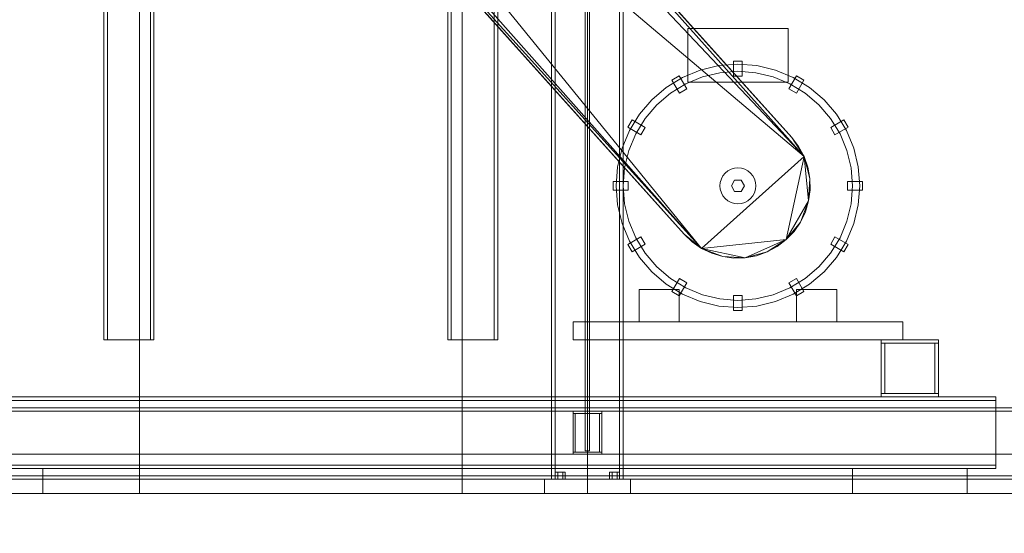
# Model space of a CAD drawing. Header units: millimetres. Extents: x -2233 to 65662, y -50530 to 6847.
# Tile 766 of 802: x 57669 to 59043, y -55 to 662. Entities that reach past the tile are written whole.
import ezdxf

# ---------------------------------------------------------------- set-up
doc = ezdxf.new("R2010")
doc.units = ezdxf.units.MM
for name, color, linetype, lineweight in [('COTAS_O', 1, 'Continuous', 0), ('COTAS_P', 1, 'Continuous', 0), ('lateral_secador', 7, 'Continuous', 0)]:
    doc.layers.add(name, color=color, linetype=linetype, lineweight=lineweight)
doc.dimstyles.new('R19_100', dxfattribs={"dimtxt": 250, "dimasz": 150, "dimexe": 150, "dimexo": 80, "dimgap": 100, "dimtad": 1, "dimtih": 1, "dimtoh": 1, "dimdsep": 46, "dimcen": 0.09, "dimadec": 0, "dimazin": 0, "dimtfac": 1, "dimtdec": 4, "dimtofl": 0, "dimtmove": 0, "dimatfit": 3, "dimfxl": 1, "dimtolj": 1, "dimtzin": 0, "dimarcsym": 0})

# ---------------------------------------------------------------- blocks, each defined once
blk = doc.blocks.new('DIM_R32_24')
at = {"layer": 'COTAS_O'}
for p, q in [((40461.1, 0), (40461.1, -900)), ((60461.1, 0), (60461.1, -900)), ((40461.1, -900), (40611.1, -855)), ((60461.1, -900), (60311.1, -855)), ((40461.1, -900), (60461.1, -900)), ((40461.1, -900), (40611.1, -945)), ((60461.1, -900), (60311.1, -945))]:
    blk.add_line(p, q, dxfattribs=at)
blk.add_text('20000 O', height=250, dxfattribs=at).set_placement((50461.1, -800))
blk = doc.blocks.new('DIM_R32_26')
at = {"layer": 'COTAS_P'}
for p, q in [((112.7, 0), (112.7, -2500)), ((65298.1, 0), (65298.1, -2500)), ((112.7, -2500), (262.7, -2455)), ((65298.1, -2500), (65148.1, -2455)), ((112.7, -2500), (65298.1, -2500)), ((112.7, -2500), (262.7, -2545)), ((65298.1, -2500), (65148.1, -2545))]:
    blk.add_line(p, q, dxfattribs=at)
blk.add_text('65185.39 P', height=250, dxfattribs=at).set_placement((32705.4, -2400))

msp = doc.modelspace()

# ---------------------------------------------------------------- linework, layer by layer
at = {"layer": 'lateral_secador'}
for p, q in [((57836.134, 0), (57836.134, 2925)), ((58286.134, 0), (58286.134, 2925)), ((58411.134, 2925), (58411.134, 20)), ((58416.134, 20), (58416.134, 2925)), ((58458.134, 2925), (58458.134, 60)), ((58461.134, 0), (58461.134, 2925)), ((58464.134, 60), (58464.134, 2925)), ((58506.134, 2925), (58506.134, 20)), ((58511.134, 20), (58511.134, 2925)), ((58066.607, 1210.852), (58763.478, 470.91)), ((58124.841, 1188.374), (58746.316, 497.443)), ((58124.841, 1188.374), (58763.478, 470.91)), ((58746.316, 497.443), (58136.316, 1177.443)), ((58620.472, 342.625), (57966.909, 1146.37)), ((57966.909, 1146.37), (58763.478, 470.91)), ((58620.472, 342.625), (57963.526, 1084.04)), ((58595.952, 362.557), (57976.327, 1055.148)), ((58620.472, 342.625), (57976.327, 1055.148)), ((57985.952, 1042.557), (58595.952, 362.557)), ((57836.134, 1010), (57836.134, 0)), ((58286.134, 0), (58286.134, 1010)), ((57786.134, 695), (57786.134, 215)), ((57791.134, 215), (57791.134, 695)), ((57851.134, 695), (57851.134, 215)), ((57856.134, 215), (57856.134, 695)), ((58266.134, 695), (58266.134, 215)), ((58271.134, 215), (58271.134, 695)), ((58331.134, 695), (58331.134, 215)), ((58336.134, 215), (58336.134, 695)), ((58601.134, 650), (58741.134, 650)), ((58601.134, 650), (58601.134, 575)), ((58741.134, 575), (58741.134, 650)), ((58618.601, 591.68), (58593.955, 581.471)), ((58644.54, 597.907), (58618.601, 591.68)), ((58671.134, 600), (58644.54, 597.907)), ((58665.134, 583), (58665.134, 604)), ((58677.134, 604), (58665.134, 604)), ((58697.728, 597.907), (58671.134, 600)), ((58677.134, 583), (58677.134, 604)), ((58723.667, 591.68), (58697.728, 597.907)), ((58748.312, 581.471), (58723.667, 591.68)), ((58593.955, 581.471), (58571.21, 567.533)), ((58589.33, 583.688), (58578.938, 577.688)), ((58589.438, 559.502), (58578.938, 577.688)), ((58599.83, 565.502), (58589.33, 583.688)), ((58621.691, 582.169), (58598.495, 572.561)), ((58646.104, 588.03), (58621.691, 582.169)), ((58671.134, 590), (58646.104, 588.03)), ((58665.134, 583), (58677.134, 583)), ((58696.163, 588.03), (58671.134, 590)), ((58720.577, 582.169), (58696.163, 588.03)), ((58743.772, 572.561), (58720.577, 582.169)), ((58742.438, 565.502), (58752.938, 583.688)), ((58771.057, 567.533), (58748.312, 581.471)), ((58752.83, 559.502), (58763.33, 577.688)), ((58763.33, 577.688), (58752.938, 583.688)), ((58571.21, 567.533), (58550.926, 550.208)), ((58598.495, 572.561), (58577.088, 559.443)), ((58589.438, 559.502), (58599.83, 565.502)), ((58601.134, 575), (58741.134, 575)), ((58742.438, 565.502), (58752.83, 559.502)), ((58765.18, 559.443), (58743.772, 572.561)), ((58791.342, 550.208), (58771.057, 567.533)), ((58550.926, 550.208), (58533.601, 529.923)), ((58577.088, 559.443), (58557.997, 543.137)), ((58784.271, 543.137), (58765.18, 559.443)), ((58808.667, 529.923), (58791.342, 550.208)), ((58557.997, 543.137), (58541.691, 524.046)), ((58800.577, 524.046), (58784.271, 543.137)), ((58523.445, 522.196), (58517.445, 511.804)), ((58533.601, 529.923), (58519.663, 507.178)), ((58541.632, 511.696), (58523.445, 522.196)), ((58541.691, 524.046), (58528.573, 502.638)), ((58813.695, 502.638), (58800.577, 524.046)), ((58800.636, 511.696), (58818.822, 522.196)), ((58822.605, 507.178), (58808.667, 529.923)), ((58824.822, 511.804), (58818.822, 522.196)), ((58535.632, 501.304), (58517.445, 511.804)), ((58535.632, 501.304), (58541.632, 511.696)), ((58800.636, 511.696), (58806.636, 501.304)), ((58806.636, 501.304), (58824.822, 511.804)), ((58519.663, 507.178), (58509.454, 482.533)), ((58528.573, 502.638), (58518.965, 479.443)), ((58746.316, 497.443), (58763.478, 470.91)), ((58755.941, 484.852), (58746.316, 497.443)), ((58823.303, 479.443), (58813.695, 502.638)), ((58832.813, 482.533), (58822.605, 507.178)), ((58509.454, 482.533), (58503.227, 456.594)), ((58763.478, 470.91), (58755.941, 484.852)), ((58839.041, 456.594), (58832.813, 482.533)), ((58518.965, 479.443), (58513.104, 455.03)), ((58763.478, 470.91), (58620.472, 342.625)), ((58763.478, 470.91), (58738.577, 354.817)), ((58763.478, 470.91), (58771.601, 440.371)), ((58768.741, 455.96), (58763.478, 470.91)), ((58763.478, 470.91), (58769.888, 408.818)), ((58829.164, 455.03), (58823.303, 479.443)), ((58503.227, 456.594), (58501.134, 430)), ((58513.104, 455.03), (58511.134, 430)), ((58666.257, 454.52), (58661.567, 453.097)), ((58671.134, 455), (58666.257, 454.52)), ((58676.011, 454.52), (58671.134, 455)), ((58680.701, 453.097), (58676.011, 454.52)), ((58771.601, 440.371), (58768.741, 455.96)), ((58831.134, 430), (58829.164, 455.03)), ((58841.134, 430), (58839.041, 456.594)), ((58650.347, 443.889), (58648.037, 439.567)), ((58653.456, 447.678), (58650.347, 443.889)), ((58657.245, 450.787), (58653.456, 447.678)), ((58661.567, 453.097), (58657.245, 450.787)), ((58685.023, 450.787), (58680.701, 453.097)), ((58688.812, 447.678), (58685.023, 450.787)), ((58691.921, 443.889), (58688.812, 447.678)), ((58694.231, 439.567), (58691.921, 443.889)), ((58771.601, 440.371), (58769.888, 408.818)), ((58771.985, 424.527), (58771.601, 440.371)), ((58518.134, 436), (58497.134, 436)), ((58497.134, 436), (58497.134, 424)), ((58501.134, 430), (58503.227, 403.406)), ((58511.134, 430), (58513.104, 404.97)), ((58518.134, 424), (58518.134, 436)), ((58646.614, 434.877), (58646.134, 430)), ((58646.134, 430), (58646.614, 425.123)), ((58648.037, 439.567), (58646.614, 434.877)), ((58666.634, 437.794), (58662.134, 430)), ((58662.134, 430), (58666.634, 422.206)), ((58675.634, 437.794), (58666.634, 437.794)), ((58680.134, 430), (58675.634, 437.794)), ((58675.634, 422.206), (58680.134, 430)), ((58695.654, 434.877), (58694.231, 439.567)), ((58696.134, 430), (58695.654, 434.877)), ((58695.654, 425.123), (58696.134, 430)), ((58824.134, 436), (58845.134, 436)), ((58824.134, 436), (58824.134, 424)), ((58829.164, 404.97), (58831.134, 430)), ((58839.041, 403.406), (58841.134, 430)), ((58845.134, 424), (58845.134, 436)), ((58518.134, 424), (58497.134, 424)), ((58646.614, 425.123), (58648.037, 420.433)), ((58648.037, 420.433), (58650.347, 416.111)), ((58650.347, 416.111), (58653.456, 412.322)), ((58653.456, 412.322), (58657.245, 409.213)), ((58666.634, 422.206), (58675.634, 422.206)), ((58685.023, 409.213), (58688.812, 412.322)), ((58688.812, 412.322), (58691.921, 416.111)), ((58691.921, 416.111), (58694.231, 420.433)), ((58694.231, 420.433), (58695.654, 425.123)), ((58769.888, 408.818), (58771.985, 424.527)), ((58824.134, 424), (58845.134, 424)), ((58503.227, 403.406), (58509.454, 377.467)), ((58513.104, 404.97), (58518.965, 380.557)), ((58657.245, 409.213), (58661.567, 406.903)), ((58661.567, 406.903), (58666.257, 405.48)), ((58666.257, 405.48), (58671.134, 405)), ((58671.134, 405), (58676.011, 405.48)), ((58676.011, 405.48), (58680.701, 406.903)), ((58680.701, 406.903), (58685.023, 409.213)), ((58769.888, 408.818), (58738.577, 354.817)), ((58769.888, 408.818), (58758.509, 379.338)), ((58765.358, 393.63), (58769.888, 408.818)), ((58823.303, 380.557), (58829.164, 404.97)), ((58832.813, 377.467), (58839.041, 403.406)), ((58758.509, 379.338), (58765.358, 393.63)), ((58509.454, 377.467), (58519.663, 352.822)), ((58518.965, 380.557), (58528.573, 357.362)), ((58758.509, 379.338), (58738.577, 354.817)), ((58749.507, 366.293), (58758.509, 379.338)), ((58813.695, 357.362), (58823.303, 380.557)), ((58822.605, 352.822), (58832.813, 377.467)), ((58535.632, 358.696), (58517.445, 348.196)), ((58528.573, 357.362), (58541.691, 335.954)), ((58541.632, 348.304), (58535.632, 358.696)), ((58620.472, 342.625), (58595.952, 362.557)), ((58595.952, 362.557), (58607.427, 351.626)), ((58738.577, 354.817), (58749.507, 366.293)), ((58800.577, 335.954), (58813.695, 357.362)), ((58806.636, 358.696), (58800.636, 348.304)), ((58806.636, 358.696), (58824.822, 348.196)), ((58517.445, 348.196), (58523.445, 337.804)), ((58519.663, 352.822), (58533.601, 330.077)), ((58541.632, 348.304), (58523.445, 337.804)), ((58607.427, 351.626), (58620.472, 342.625)), ((58738.577, 354.817), (58620.472, 342.625)), ((58738.577, 354.817), (58681.505, 329.534)), ((58738.577, 354.817), (58712.044, 337.656)), ((58712.044, 337.656), (58725.985, 345.193)), ((58725.985, 345.193), (58738.577, 354.817)), ((58800.636, 348.304), (58818.822, 337.804)), ((58808.667, 330.077), (58822.605, 352.822)), ((58818.822, 337.804), (58824.822, 348.196)), ((58533.601, 330.077), (58550.926, 309.792)), ((58541.691, 335.954), (58557.997, 316.863)), ((58649.952, 331.246), (58620.472, 342.625)), ((58620.472, 342.625), (58634.765, 335.776)), ((58681.505, 329.534), (58620.472, 342.625)), ((58634.765, 335.776), (58649.952, 331.246)), ((58681.505, 329.534), (58649.952, 331.246)), ((58649.952, 331.246), (58665.661, 329.148)), ((58712.044, 337.656), (58681.505, 329.534)), ((58681.505, 329.534), (58697.095, 332.393)), ((58697.095, 332.393), (58712.044, 337.656)), ((58784.271, 316.863), (58800.577, 335.954)), ((58791.342, 309.792), (58808.667, 330.077)), ((58557.997, 316.863), (58577.088, 300.557)), ((58665.661, 329.148), (58681.505, 329.534)), ((58765.18, 300.557), (58784.271, 316.863)), ((58550.926, 309.792), (58571.21, 292.467)), ((58771.057, 292.467), (58791.342, 309.792)), ((58571.21, 292.467), (58593.955, 278.529)), ((58577.088, 300.557), (58598.495, 287.439)), ((58589.438, 300.498), (58578.938, 282.312)), ((58599.83, 294.498), (58589.33, 276.312)), ((58599.83, 294.498), (58589.438, 300.498)), ((58752.83, 300.498), (58742.438, 294.498)), ((58742.438, 294.498), (58752.938, 276.312)), ((58743.772, 287.439), (58765.18, 300.557)), ((58748.312, 278.529), (58771.057, 292.467)), ((58752.83, 300.498), (58763.33, 282.312)), ((58533.134, 285), (58589.134, 285)), ((58533.134, 285), (58533.134, 240)), ((58578.938, 282.312), (58589.33, 276.312)), ((58589.134, 240), (58589.134, 285)), ((58593.955, 278.529), (58618.601, 268.32)), ((58598.495, 287.439), (58621.691, 277.831)), ((58621.691, 277.831), (58646.104, 271.97)), ((58665.134, 277), (58665.134, 256)), ((58677.134, 277), (58665.134, 277)), ((58677.134, 277), (58677.134, 256)), ((58696.163, 271.97), (58720.577, 277.831)), ((58720.577, 277.831), (58743.772, 287.439)), ((58723.667, 268.32), (58748.312, 278.529)), ((58752.938, 276.312), (58763.33, 282.312)), ((58753.134, 285), (58809.134, 285)), ((58753.134, 285), (58753.134, 240)), ((58809.134, 240), (58809.134, 285)), ((58618.601, 268.32), (58644.54, 262.093)), ((58644.54, 262.093), (58671.134, 260)), ((58646.104, 271.97), (58671.134, 270)), ((58671.134, 270), (58696.163, 271.97)), ((58671.134, 260), (58697.728, 262.093)), ((58697.728, 262.093), (58723.667, 268.32)), ((58665.134, 256), (58677.134, 256)), ((58441.134, 240), (58901.134, 240)), ((58441.134, 240), (58441.134, 215)), ((58533.134, 240), (58589.134, 240)), ((58753.134, 240), (58809.134, 240)), ((58901.134, 215), (58901.134, 240)), ((57786.134, 215), (57856.134, 215)), ((57786.134, 215), (57791.134, 215)), ((57851.134, 215), (57856.134, 215)), ((58266.134, 215), (58336.134, 215)), ((58266.134, 215), (58271.134, 215)), ((58331.134, 215), (58336.134, 215)), ((58441.134, 215), (58901.134, 215)), ((58871.134, 215), (58951.134, 215)), ((58871.134, 215), (58871.134, 210)), ((58871.134, 210), (58951.134, 210)), ((58871.134, 210), (58876.134, 210)), ((58871.134, 210), (58871.134, 140)), ((58876.134, 140), (58876.134, 210)), ((58946.134, 210), (58951.134, 210)), ((58946.134, 210), (58946.134, 140)), ((58951.134, 210), (58951.134, 215)), ((58951.134, 140), (58951.134, 210)), ((58871.134, 140), (58951.134, 140)), ((58871.134, 140), (58871.134, 135)), ((58871.134, 140), (58876.134, 140)), ((58946.134, 140), (58951.134, 140)), ((58951.134, 135), (58951.134, 140)), ((57541.134, 135), (59031.134, 135)), ((57541.134, 130), (59031.134, 130)), ((58871.134, 135), (58951.134, 135)), ((59031.134, 130), (59031.134, 135)), ((59031.134, 40), (59031.134, 130)), ((40461.134, 120), (60461.134, 120)), ((40461.134, 115), (60461.134, 115)), ((58441.134, 115), (58481.134, 115)), ((58441.134, 115), (58441.134, 112)), ((58441.134, 112), (58481.134, 112)), ((58441.134, 112), (58444.134, 112)), ((58441.134, 112), (58441.134, 58)), ((58444.134, 58), (58444.134, 112)), ((58478.134, 112), (58481.134, 112)), ((58478.134, 112), (58478.134, 58)), ((58481.134, 112), (58481.134, 115)), ((58481.134, 58), (58481.134, 112)), ((40461.134, 55), (60461.134, 55)), ((58441.134, 58), (58481.134, 58)), ((58441.134, 58), (58441.134, 55)), ((58441.134, 58), (58444.134, 58)), ((58441.134, 55), (58481.134, 55)), ((58458.134, 60), (58464.134, 60)), ((58478.134, 58), (58481.134, 58)), ((58481.134, 55), (58481.134, 58)), ((57541.134, 40), (59031.134, 40)), ((57541.134, 35), (59031.134, 35)), ((57541.134, 35), (57701.134, 35)), ((57701.134, 0), (57701.134, 35)), ((58419.634, 30), (58416.134, 30)), ((58416.134, 20), (58416.134, 30)), ((58426.634, 30), (58419.634, 30)), ((58419.634, 20), (58419.634, 30)), ((58430.134, 30), (58426.634, 30)), ((58426.634, 20), (58426.634, 30)), ((58430.134, 30), (58430.134, 20)), ((58495.634, 30), (58492.134, 30)), ((58492.134, 20), (58492.134, 30)), ((58502.634, 30), (58495.634, 30)), ((58495.634, 20), (58495.634, 30)), ((58506.134, 30), (58502.634, 30)), ((58502.634, 20), (58502.634, 30)), ((58506.134, 30), (58506.134, 20)), ((58831.134, 35), (58991.134, 35)), ((58831.134, 35), (58831.134, 0)), ((58991.134, 0), (58991.134, 35)), ((59031.134, 35), (59031.134, 40)), ((40461.134, 25), (60461.134, 25)), ((40461.134, 20), (60461.134, 20)), ((58401.134, 20), (58521.134, 20)), ((58401.134, 20), (58401.134, 0)), ((58411.134, 20), (58511.134, 20)), ((58411.134, 20), (58416.134, 20)), ((58419.634, 20), (58416.134, 20)), ((58426.634, 20), (58419.634, 20)), ((58426.634, 20), (58430.134, 20)), ((58495.634, 20), (58492.134, 20)), ((58502.634, 20), (58495.634, 20)), ((58502.634, 20), (58506.134, 20)), ((58506.134, 20), (58511.134, 20)), ((58521.134, 0), (58521.134, 20)), ((40461.134, 0), (60461.134, 0)), ((57461.134, 0), (57836.134, 0)), ((57541.134, 0), (57701.134, 0)), ((57836.134, 0), (58286.134, 0)), ((58286.134, 0), (58461.134, 0)), ((58401.134, 0), (58521.134, 0)), ((58461.134, 0), (59461.134, 0)), ((58831.134, 0), (58991.134, 0))]:
    msp.add_line(p, q, dxfattribs=at)

# ---------------------------------------------------------------- dimensions: what is measured, and where the dimension line sits
at = {"layer": 'COTAS_O'}
dim = msp.add_aligned_dim(p1=(40461.134, 0), p2=(60461.134, 0), distance=-900, text='<> O', dimstyle='R19_100', dxfattribs=at)
dim.commit()
dim.dimension.update_dxf_attribs({"geometry": 'DIM_R32_24', "text_midpoint": (50461.134, -900)})
at = {"layer": 'COTAS_P'}
dim = msp.add_aligned_dim(p1=(112.7, 0), p2=(65298.0949, 0), distance=-2500, text='<> P', dimstyle='R19_100', dxfattribs=at)
dim.commit()
dim.dimension.update_dxf_attribs({"geometry": 'DIM_R32_26', "text_midpoint": (32705.3975, -2500)})

doc.saveas('drawing.dxf')
